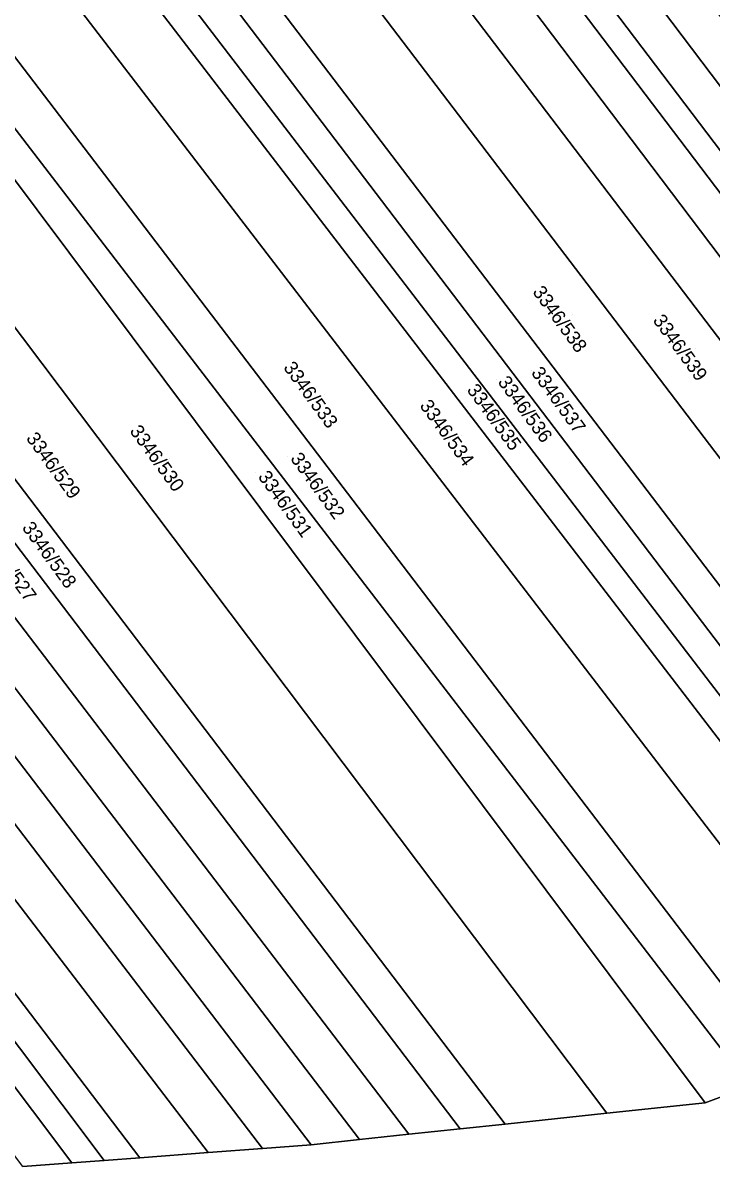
# Model space of a CAD drawing. Extents: x -262715 to -259381, y -1237238 to -1231182.
# Drawn here: x -262095.7 to -261995.4, y -1234777.2 to -1234609.3 of the extents above; entities that cross this region are included whole.
import ezdxf

# ---------------------------------------------------------------- set-up
doc = ezdxf.new("R2010")
doc.units = 0
for name, color, linetype in [('body_kn', 7, 'Continuous'), ('kladpar_druhypozemkov', 7, 'Continuous'), ('kladpar_hranice', 7, 'Continuous'), ('kladpar_parcelnecisla', 7, 'Continuous'), ('kladpar_plochy', 7, 'Continuous')]:
    doc.layers.add(name, color=color, linetype=linetype)

msp = doc.modelspace()

# ---------------------------------------------------------------- linework, layer by layer
at = {"layer": 'body_kn'}
for p, q in [((-261996.35, -1234766.66), (-261996.35, -1234766.66)), ((-261996.35, -1234766.66), (-261996.35, -1234766.66)), ((-262010.69, -1234768.19), (-262010.69, -1234768.19)), ((-262010.69, -1234768.19), (-262010.69, -1234768.19)), ((-262032.05, -1234770.47), (-262032.05, -1234770.47)), ((-262032.05, -1234770.47), (-262032.05, -1234770.47)), ((-262025.5, -1234769.77), (-262025.5, -1234769.77)), ((-262025.5, -1234769.77), (-262025.5, -1234769.77)), ((-262046.7, -1234772.03), (-262046.7, -1234772.03)), ((-262046.7, -1234772.03), (-262046.7, -1234772.03)), ((-262039.49, -1234771.26), (-262039.49, -1234771.26)), ((-262039.49, -1234771.26), (-262039.49, -1234771.26)), ((-262068.75, -1234773.92), (-262068.75, -1234773.92)), ((-262068.75, -1234773.92), (-262068.75, -1234773.92)), ((-262060.83, -1234773.32), (-262060.83, -1234773.32)), ((-262060.83, -1234773.32), (-262060.83, -1234773.32)), ((-262053.73, -1234772.78), (-262053.73, -1234772.78)), ((-262053.73, -1234772.78), (-262053.73, -1234772.78)), ((-262088.63, -1234775.43), (-262088.63, -1234775.43)), ((-262088.63, -1234775.43), (-262088.63, -1234775.43)), ((-262083.88, -1234775.07), (-262083.88, -1234775.07)), ((-262083.88, -1234775.07), (-262083.88, -1234775.07)), ((-262078.69, -1234774.67), (-262078.69, -1234774.67)), ((-262078.69, -1234774.67), (-262078.69, -1234774.67))]:
    msp.add_line(p, q, dxfattribs=at)
at = {"layer": 'kladpar_druhypozemkov'}
for p, q in [((-262015.73, -1234651.72), (-262015.73, -1234651.72)), ((-261997.68, -1234656.74), (-261997.68, -1234656.74)), ((-262021.71, -1234659.98), (-262021.71, -1234659.98)), ((-262026.8, -1234661.28), (-262026.8, -1234661.28)), ((-262031.13, -1234662.8), (-262031.13, -1234662.8)), ((-262051.81, -1234663.51), (-262051.81, -1234663.51)), ((-262031.89, -1234669.41), (-262031.89, -1234669.41)), ((-262074.39, -1234672.78), (-262074.39, -1234672.78)), ((-262057.13, -1234672.43), (-262057.13, -1234672.43)), ((-262088.93, -1234674.17), (-262088.93, -1234674.17)), ((-262061.92, -1234674.76), (-262061.92, -1234674.76))]:
    msp.add_line(p, q, dxfattribs=at)
at = {"layer": 'kladpar_hranice'}
for points in [[(-261901.13, -1234731.17), (-261907.24, -1234733.44), (-262035.3, -1234564.03), (-262034.39, -1234563.56), (-262033.09, -1234556.87), (-261901.13, -1234731.17)], [(-261907.24, -1234733.44), (-261912.58, -1234735.42), (-262040.51, -1234566.68), (-262035.3, -1234564.03), (-261907.24, -1234733.44)], [(-261912.58, -1234735.42), (-261916.23, -1234736.79), (-262043.91, -1234568.41), (-262040.51, -1234566.68), (-261912.58, -1234735.42)], [(-261916.23, -1234736.79), (-261921.95, -1234738.9), (-262048.87, -1234570.94), (-262043.91, -1234568.41), (-261916.23, -1234736.79)], [(-261921.95, -1234738.9), (-261928.77, -1234741.44), (-262056.1, -1234573.99), (-262054.67, -1234573.9), (-262048.87, -1234570.94), (-261921.95, -1234738.9)], [(-261928.77, -1234741.44), (-261938.98, -1234745.24), (-262068.72, -1234574.78), (-262056.1, -1234573.99), (-261928.77, -1234741.44)], [(-261955.22, -1234751.29), (-261959.33, -1234752.83), (-262093.27, -1234577.85), (-262092.86, -1234576.31), (-262088.42, -1234576.03), (-261955.22, -1234751.29)], [(-261949.99, -1234749.34), (-261955.22, -1234751.29), (-262088.42, -1234576.03), (-262082.3, -1234575.64), (-261949.99, -1234749.34)], [(-261938.98, -1234745.24), (-261949.99, -1234749.34), (-262082.3, -1234575.64), (-262068.72, -1234574.78), (-261938.98, -1234745.24)], [(-261959.33, -1234752.83), (-261963.21, -1234754.28), (-262094.63, -1234582.9), (-262093.27, -1234577.85), (-261959.33, -1234752.83)], [(-261963.21, -1234754.28), (-261972.03, -1234757.57), (-261972.21, -1234757.64), (-262097.39, -1234594.3), (-262097.27, -1234592.71), (-262094.63, -1234582.9), (-261963.21, -1234754.28)], [(-261972.21, -1234757.64), (-261984.18, -1234762.11), (-262099.36, -1234611.11), (-262098.61, -1234610.5), (-262097.39, -1234594.3), (-261972.21, -1234757.64)], [(-261984.18, -1234762.11), (-261989.84, -1234764.23), (-262104.32, -1234615.13), (-262099.36, -1234611.11), (-261984.18, -1234762.11)], [(-262039.49, -1234771.26), (-262046.7, -1234772.03), (-262166.17, -1234615.46), (-262161.04, -1234612.88), (-262155.85, -1234625.06), (-262149.97, -1234626.47), (-262039.49, -1234771.26)], [(-262046.7, -1234772.03), (-262053.73, -1234772.78), (-262171.57, -1234618.37), (-262171.18, -1234617.97), (-262166.17, -1234615.46), (-262046.7, -1234772.03)], [(-261989.84, -1234764.23), (-261996.35, -1234766.66), (-262107.68, -1234617.85), (-262106.91, -1234617.23), (-262104.32, -1234615.13), (-261989.84, -1234764.23)], [(-261996.35, -1234766.66), (-262010.69, -1234768.19), (-262117.8, -1234625.99), (-262107.68, -1234617.85), (-261996.35, -1234766.66)], [(-262053.73, -1234772.78), (-262060.83, -1234773.32), (-262175.81, -1234622.71), (-262171.57, -1234618.37), (-262053.73, -1234772.78)], [(-262060.83, -1234773.32), (-262068.75, -1234773.92), (-262180.6, -1234627.61), (-262175.81, -1234622.71), (-262060.83, -1234773.32)], [(-262010.69, -1234768.19), (-262025.5, -1234769.77), (-262132.95, -1234628.44), (-262117.8, -1234625.99), (-262010.69, -1234768.19)], [(-262068.75, -1234773.92), (-262078.69, -1234774.67), (-262186.13, -1234633.24), (-262185.62, -1234632.74), (-262180.6, -1234627.61), (-262068.75, -1234773.92)], [(-262032.05, -1234770.47), (-262039.49, -1234771.26), (-262149.97, -1234626.47), (-262139.66, -1234628.95), (-262032.05, -1234770.47)], [(-262025.5, -1234769.77), (-262032.05, -1234770.47), (-262139.66, -1234628.95), (-262138.24, -1234629.29), (-262132.95, -1234628.44), (-262025.5, -1234769.77)], [(-262078.69, -1234774.67), (-262083.88, -1234775.07), (-262188.64, -1234635.7), (-262186.13, -1234633.24), (-262078.69, -1234774.67)], [(-262083.88, -1234775.07), (-262088.63, -1234775.43), (-262191.53, -1234638.53), (-262188.64, -1234635.7), (-262083.88, -1234775.07)], [(-262088.63, -1234775.43), (-262095.74, -1234775.97), (-262195.89, -1234642.81), (-262191.53, -1234638.53), (-262088.63, -1234775.43)], [(-262095.74, -1234775.97), (-262088.63, -1234775.43), (-262083.88, -1234775.07), (-262078.69, -1234774.67), (-262068.75, -1234773.92), (-262060.83, -1234773.32), (-262053.73, -1234772.78), (-262046.7, -1234772.03), (-262039.49, -1234771.26), (-262032.05, -1234770.47), (-262025.5, -1234769.77), (-262010.69, -1234768.19), (-261996.35, -1234766.66), (-261989.84, -1234764.23), (-261984.18, -1234762.11), (-261972.21, -1234757.64), (-261972.03, -1234757.57)]]:
    msp.add_lwpolyline(points, dxfattribs=at)
at = {"layer": 'kladpar_plochy'}
for points in [[(-261901.13, -1234731.17), (-261907.24, -1234733.44), (-262035.3, -1234564.03), (-262034.39, -1234563.56), (-262033.09, -1234556.87)], [(-261907.24, -1234733.44), (-261912.58, -1234735.42), (-262040.51, -1234566.68), (-262035.3, -1234564.03)], [(-261912.58, -1234735.42), (-261916.23, -1234736.79), (-262043.91, -1234568.41), (-262040.51, -1234566.68)], [(-261916.23, -1234736.79), (-261921.95, -1234738.9), (-262048.87, -1234570.94), (-262043.91, -1234568.41)], [(-261921.95, -1234738.9), (-261928.77, -1234741.44), (-262056.1, -1234573.99), (-262054.67, -1234573.9), (-262048.87, -1234570.94)], [(-261928.77, -1234741.44), (-261938.98, -1234745.24), (-262068.72, -1234574.78), (-262056.1, -1234573.99)], [(-261955.22, -1234751.29), (-261959.33, -1234752.83), (-262093.27, -1234577.85), (-262092.86, -1234576.31), (-262088.42, -1234576.03)], [(-261949.99, -1234749.34), (-261955.22, -1234751.29), (-262088.42, -1234576.03), (-262082.3, -1234575.64)], [(-261938.98, -1234745.24), (-261949.99, -1234749.34), (-262082.3, -1234575.64), (-262068.72, -1234574.78)], [(-261959.33, -1234752.83), (-261963.21, -1234754.28), (-262094.63, -1234582.9), (-262093.27, -1234577.85)], [(-261963.21, -1234754.28), (-261972.03, -1234757.57), (-261972.21, -1234757.64), (-262097.39, -1234594.3), (-262097.27, -1234592.71), (-262094.63, -1234582.9)], [(-261972.21, -1234757.64), (-261984.18, -1234762.11), (-262099.36, -1234611.11), (-262098.61, -1234610.5), (-262097.39, -1234594.3)], [(-261984.18, -1234762.11), (-261989.84, -1234764.23), (-262104.32, -1234615.13), (-262099.36, -1234611.11)], [(-262039.49, -1234771.26), (-262046.7, -1234772.03), (-262166.17, -1234615.46), (-262161.04, -1234612.88), (-262155.85, -1234625.06), (-262149.97, -1234626.47)], [(-262046.7, -1234772.03), (-262053.73, -1234772.78), (-262171.57, -1234618.37), (-262171.18, -1234617.97), (-262166.17, -1234615.46)], [(-261989.84, -1234764.23), (-261996.35, -1234766.66), (-262107.68, -1234617.85), (-262106.91, -1234617.23), (-262104.32, -1234615.13)], [(-261996.35, -1234766.66), (-262010.69, -1234768.19), (-262117.8, -1234625.99), (-262107.68, -1234617.85)], [(-262053.73, -1234772.78), (-262060.83, -1234773.32), (-262175.81, -1234622.71), (-262171.57, -1234618.37)], [(-262060.83, -1234773.32), (-262068.75, -1234773.92), (-262180.6, -1234627.61), (-262175.81, -1234622.71)], [(-262010.69, -1234768.19), (-262025.5, -1234769.77), (-262132.95, -1234628.44), (-262117.8, -1234625.99)], [(-262068.75, -1234773.92), (-262078.69, -1234774.67), (-262186.13, -1234633.24), (-262185.62, -1234632.74), (-262180.6, -1234627.61)], [(-262032.05, -1234770.47), (-262039.49, -1234771.26), (-262149.97, -1234626.47), (-262139.66, -1234628.95)], [(-262025.5, -1234769.77), (-262032.05, -1234770.47), (-262139.66, -1234628.95), (-262138.24, -1234629.29), (-262132.95, -1234628.44)], [(-262078.69, -1234774.67), (-262083.88, -1234775.07), (-262188.64, -1234635.7), (-262186.13, -1234633.24)], [(-262083.88, -1234775.07), (-262088.63, -1234775.43), (-262191.53, -1234638.53), (-262188.64, -1234635.7)], [(-262088.63, -1234775.43), (-262095.74, -1234775.97), (-262195.89, -1234642.81), (-262191.53, -1234638.53)]]:
    msp.add_lwpolyline(points, close=True, dxfattribs=at)
msp.add_lwpolyline([(-262095.74, -1234775.97), (-262088.63, -1234775.43), (-262083.88, -1234775.07), (-262078.69, -1234774.67), (-262068.75, -1234773.92), (-262060.83, -1234773.32), (-262053.73, -1234772.78), (-262046.7, -1234772.03), (-262039.49, -1234771.26), (-262032.05, -1234770.47), (-262025.5, -1234769.77), (-262010.69, -1234768.19), (-261996.35, -1234766.66), (-261989.84, -1234764.23), (-261984.18, -1234762.11), (-261972.21, -1234757.64), (-261972.03, -1234757.57), (-261974.89, -1234786.62)], dxfattribs=at)

# ---------------------------------------------------------------- texts
at = {"layer": 'kladpar_parcelnecisla'}
for s, p in [('3346/538', (-262021.57, -1234648.51)), ('3346/539', (-262004.04, -1234652.66)), ('3346/533', (-262057.87, -1234659.53)), ('3346/537', (-262021.77, -1234660.3)), ('3346/536', (-262026.63, -1234661.64)), ('3346/535', (-262031.14, -1234662.8)), ('3346/534', (-262038.01, -1234665.09)), ('3346/530', (-262080.26, -1234668.79)), ('3346/529', (-262095.35, -1234669.84)), ('3346/532', (-262056.86, -1234672.8)), ('3346/531', (-262061.57, -1234675.44)), ('3346/528', (-262095.95, -1234682.87)), ('3346/527', (-262101.78, -1234684.83))]:
    msp.add_text(s, height=2, rotation=306, dxfattribs=at).set_placement(p)

doc.saveas('drawing.dxf')
